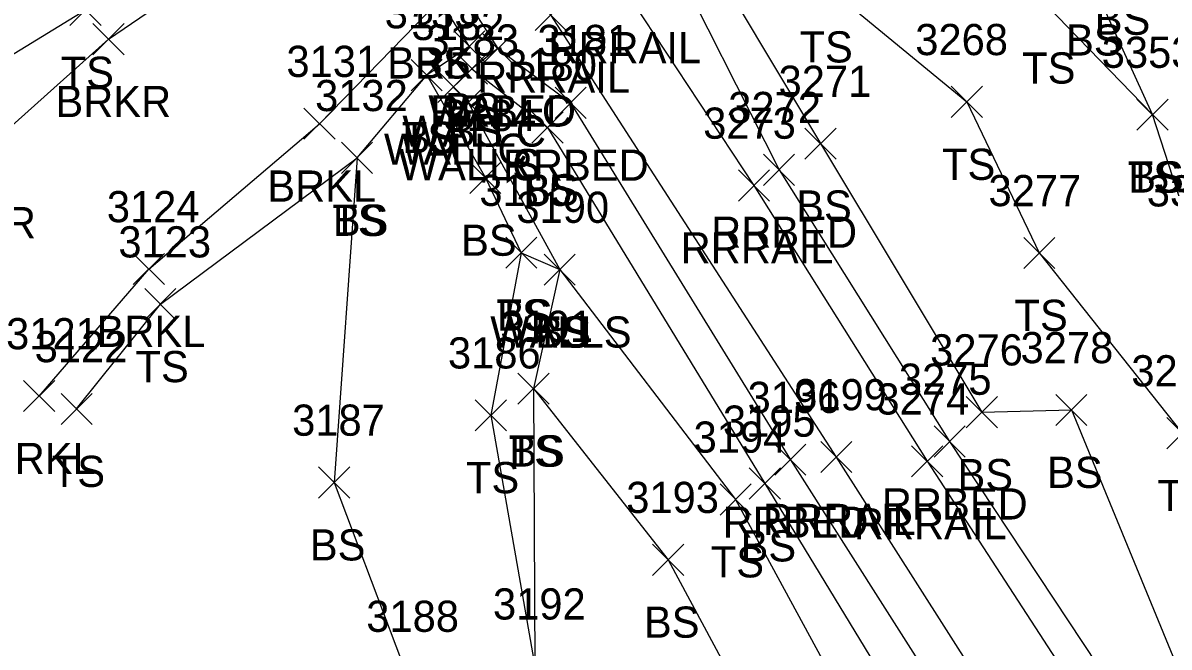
# Model space of a CAD drawing. Extents: x 1505656 to 1508446, y 700805 to 703031.
# Drawn here: x 1506556.2 to 1506629.8, y 701600.5 to 701640.5 of the extents above; entities that cross this region are included whole.
import ezdxf

# ---------------------------------------------------------------- set-up
doc = ezdxf.new("R2010")
doc.units = 0
for name, color, linetype in [('L_A', 7, 'Continuous'), ('L_I', 7, 'Continuous'), ('L_TIC', 7, 'Continuous'), ('LAWE', 7, 'Continuous'), ('LELB', 7, 'Continuous'), ('LW', 7, 'Continuous'), ('LWS', 7, 'Continuous'), ('R_A', 7, 'Continuous'), ('R_I', 7, 'Continuous'), ('R_TIC', 7, 'Continuous'), ('RR', 7, 'Continuous'), ('RRB', 7, 'Continuous')]:
    doc.layers.add(name, color=color, linetype=linetype)

msp = doc.modelspace()

# ---------------------------------------------------------------- linework, layer by layer
at = {"layer": 'L_TIC'}
for points in [[(1506559.251, 701640.351), (1506561.251, 701642.351)], [(1506561.251, 701640.351), (1506559.251, 701642.351)], [(1506560.731, 701638.476), (1506562.731, 701640.476)], [(1506562.731, 701638.476), (1506560.731, 701640.476)], [(1506583.884, 701638.014), (1506585.884, 701640.014)], [(1506585.884, 701638.014), (1506583.884, 701640.014)], [(1506585.723, 701637.869), (1506587.723, 701639.869)], [(1506587.723, 701637.869), (1506585.723, 701639.869)], [(1506584.056, 701636.578), (1506586.056, 701638.578)], [(1506586.056, 701636.578), (1506584.056, 701638.578)], [(1506584.056, 701636.578), (1506586.056, 701638.578)], [(1506586.056, 701636.578), (1506584.056, 701638.578)], [(1506581.151, 701636.168), (1506583.151, 701638.168)], [(1506583.151, 701636.168), (1506581.151, 701638.168)], [(1506581.151, 701636.168), (1506583.151, 701638.168)], [(1506583.151, 701636.168), (1506581.151, 701638.168)], [(1506582.872, 701635.416), (1506584.872, 701637.416)], [(1506584.872, 701635.416), (1506582.872, 701637.416)], [(1506583.821, 701634.422), (1506585.821, 701636.422)], [(1506585.821, 701634.422), (1506583.821, 701636.422)], [(1506583.821, 701634.422), (1506585.821, 701636.422)], [(1506585.821, 701634.422), (1506583.821, 701636.422)], [(1506615.819, 701634.45), (1506617.819, 701636.45)], [(1506617.819, 701634.45), (1506615.819, 701636.45)], [(1506627.74, 701633.635), (1506629.74, 701635.635)], [(1506629.74, 701633.635), (1506627.74, 701635.635)], [(1506627.74, 701633.635), (1506629.74, 701635.635)], [(1506629.74, 701633.635), (1506627.74, 701635.635)], [(1506574.275, 701633.051), (1506576.275, 701635.051)], [(1506576.275, 701633.051), (1506574.275, 701635.051)], [(1506588.906, 701632.814), (1506590.906, 701634.814)], [(1506590.906, 701632.814), (1506588.906, 701634.814)], [(1506606.43, 701631.774), (1506608.43, 701633.774)], [(1506608.43, 701631.774), (1506606.43, 701633.774)], [(1506576.683, 701630.86), (1506578.683, 701632.86)], [(1506578.683, 701630.86), (1506576.683, 701632.86)], [(1506576.683, 701630.86), (1506578.683, 701632.86)], [(1506578.683, 701630.86), (1506576.683, 701632.86)], [(1506584.918, 701629.583), (1506586.918, 701631.583)], [(1506586.918, 701629.583), (1506584.918, 701631.583)], [(1506587.223, 701624.779), (1506589.223, 701626.779)], [(1506589.223, 701624.779), (1506587.223, 701626.779)], [(1506587.223, 701624.779), (1506589.223, 701626.779)], [(1506589.223, 701624.779), (1506587.223, 701626.779)], [(1506620.473, 701624.763), (1506622.473, 701626.763)], [(1506622.473, 701624.763), (1506620.473, 701626.763)], [(1506563.315, 701623.733), (1506565.315, 701625.733)], [(1506565.315, 701623.733), (1506563.315, 701625.733)], [(1506589.689, 701623.691), (1506591.689, 701625.691)], [(1506591.689, 701623.691), (1506589.689, 701625.691)], [(1506589.689, 701623.691), (1506591.689, 701625.691)], [(1506591.689, 701623.691), (1506589.689, 701625.691)], [(1506589.689, 701623.691), (1506591.689, 701625.691)], [(1506591.689, 701623.691), (1506589.689, 701625.691)], [(1506564.056, 701621.474), (1506566.056, 701623.474)], [(1506566.056, 701621.474), (1506564.056, 701623.474)], [(1506588.007, 701616.06), (1506590.007, 701618.06)], [(1506590.007, 701616.06), (1506588.007, 701618.06)], [(1506588.007, 701616.06), (1506590.007, 701618.06)], [(1506590.007, 701616.06), (1506588.007, 701618.06)], [(1506556.281, 701615.584), (1506558.281, 701617.584)], [(1506558.281, 701615.584), (1506556.281, 701617.584)], [(1506558.682, 701614.755), (1506560.682, 701616.755)], [(1506560.682, 701614.755), (1506558.682, 701616.755)], [(1506616.781, 701614.547), (1506618.781, 701616.547)], [(1506618.781, 701614.547), (1506616.781, 701616.547)], [(1506622.529, 701614.692), (1506624.529, 701616.692)], [(1506624.529, 701614.692), (1506622.529, 701616.692)], [(1506585.265, 701614.352), (1506587.265, 701616.352)], [(1506587.265, 701614.352), (1506585.265, 701616.352)], [(1506629.648, 701613.204), (1506631.648, 701615.204)], [(1506631.648, 701613.204), (1506629.648, 701615.204)], [(1506575.21, 701610.039), (1506577.21, 701612.039)], [(1506577.21, 701610.039), (1506575.21, 701612.039)], [(1506575.21, 701610.039), (1506577.21, 701612.039)], [(1506577.21, 701610.039), (1506575.21, 701612.039)], [(1506602.857, 701609.976), (1506604.857, 701611.976)], [(1506604.857, 701609.976), (1506602.857, 701611.976)], [(1506600.978, 701608.952), (1506602.978, 701610.952)], [(1506602.978, 701608.952), (1506600.978, 701610.952)], [(1506596.654, 701605.084), (1506598.654, 701607.084)], [(1506598.654, 701605.084), (1506596.654, 701607.084)]]:
    msp.add_lwpolyline(points, dxfattribs=at)
at = {"layer": 'LAWE'}
for points in [[(1506547.135, 701614.187), (1506549.425, 701624.532), (1506553.051, 701631.708), (1506561.731, 701639.476), (1506577.624, 701650.314)], [(1506557.281, 701616.584), (1506564.315, 701624.733), (1506575.275, 701634.051), (1506582.966, 701641.95), (1506577.624, 701650.314)]]:
    msp.add_lwpolyline(points, dxfattribs=at)
at = {"layer": 'LELB'}
for points in [[(1506693.807, 701507.54), (1506686.985, 701524.765), (1506680.558, 701541.488), (1506676.913, 701554.126), (1506675.373, 701560.513), (1506667.715, 701574.185), (1506657.338, 701585.763), (1506645.757, 701597.522), (1506643.117, 701605.748), (1506633.699, 701616.793), (1506631.632, 701625.745), (1506628.74, 701634.635), (1506624.747, 701643.421), (1506617.39, 701650.223), (1506612.387, 701657.736)], [(1506543.825, 701617.33), (1506545.904, 701626.626), (1506548.04, 701633.884), (1506560.251, 701641.351), (1506572.589, 701651.558)], [(1506628.74, 701634.635), (1506621.965, 701641.625), (1506616.034, 701649.243)], [(1506601.116, 701648.074), (1506607.676, 701642.979), (1506616.819, 701635.45), (1506621.473, 701625.763), (1506630.648, 701614.204), (1506636.5, 701603.11), (1506638.351, 701593.158), (1506654.856, 701566.124), (1506668.293, 701544.627), (1506682.998, 701523.396), (1506698.174, 701495.124), (1506710.721, 701478.773), (1506723.855, 701460.462)], [(1506599.133, 701646.627), (1506607.43, 701632.774), (1506617.781, 701615.547), (1506623.529, 701615.692), (1506633.924, 701590.5), (1506651.215, 701564.181), (1506652.773, 701565.283), (1506666.24, 701543.613), (1506680.364, 701520.868), (1506698.174, 701495.124), (1506708.19, 701477.604), (1506721.332, 701459.548)], [(1506582.966, 701641.95), (1506584.884, 701639.014), (1506582.151, 701637.168), (1506585.918, 701630.583), (1506588.223, 701625.779), (1506590.689, 701624.691), (1506589.007, 701617.06), (1506597.654, 701606.084), (1506611.092, 701581.091), (1506624.734, 701563.706)], [(1506559.682, 701615.755), (1506565.056, 701622.474), (1506577.683, 701631.86), (1506582.151, 701637.168)], [(1506585.056, 701637.578), (1506589.906, 701633.814), (1506603.857, 701610.976), (1506620.826, 701583.095), (1506631.063, 701567.168), (1506650.05, 701539.795), (1506661.861, 701519.007), (1506683.141, 701484.207), (1506704.648, 701450.248)], [(1506577.683, 701631.86), (1506576.21, 701611.039)], [(1506588.223, 701625.779), (1506586.265, 701615.352), (1506589.1, 701599.252)], [(1506590.689, 701624.691), (1506601.978, 701609.952), (1506617.32, 701581.705), (1506629.013, 701566.015), (1506646.625, 701537.497), (1506660.333, 701517.781), (1506679.641, 701483.151), (1506700.715, 701447.159)], [(1506589.007, 701617.06), (1506589.1, 701599.252), (1506601.081, 701580.356), (1506607.655, 701566.161), (1506624.734, 701563.706)], [(1506576.21, 701611.039), (1506580.968, 701598.461), (1506580.97, 701588.154), (1506586.949, 701576.933), (1506593.483, 701564.162), (1506609.175, 701552.237), (1506629.462, 701536.008), (1506644.45, 701514.407), (1506655.038, 701494.274)]]:
    msp.add_lwpolyline(points, dxfattribs=at)
at = {"layer": 'LW'}
msp.add_lwpolyline([(1506571.789, 701655.168), (1506573.115, 701653.371), (1506574.8, 701654.407), (1506576.241, 701655.226), (1506586.723, 701638.869), (1506585.056, 701637.578), (1506583.872, 701636.416), (1506584.821, 701635.422)], dxfattribs=at)
at = {"layer": 'LWS'}
msp.add_lwpolyline([(1506584.821, 701635.422), (1506590.689, 701624.691)], dxfattribs=at)
at = {"layer": 'R_TIC'}
for points in [[(1506589.104, 701640.036), (1506591.104, 701642.036)], [(1506591.104, 701640.036), (1506589.104, 701642.036)], [(1506585.723, 701637.869), (1506587.723, 701639.869)], [(1506587.723, 701637.869), (1506585.723, 701639.869)], [(1506590.392, 701634.392), (1506592.392, 701636.392)], [(1506592.392, 701634.392), (1506590.392, 701636.392)], [(1506603.766, 701630.092), (1506605.766, 701632.092)], [(1506605.766, 701630.092), (1506603.766, 701632.092)], [(1506602.159, 701629.088), (1506604.159, 701631.088)], [(1506604.159, 701629.088), (1506602.159, 701631.088)], [(1506614.718, 701612.666), (1506616.718, 701614.666)], [(1506616.718, 701612.666), (1506614.718, 701614.666)], [(1506604.497, 701611.5), (1506606.497, 701613.5)], [(1506606.497, 701611.5), (1506604.497, 701613.5)], [(1506607.441, 701611.672), (1506609.441, 701613.672)], [(1506609.441, 701611.672), (1506607.441, 701613.672)], [(1506613.277, 701611.399), (1506615.277, 701613.399)], [(1506615.277, 701611.399), (1506613.277, 701613.399)]]:
    msp.add_lwpolyline(points, dxfattribs=at)
at = {"layer": 'RR'}
for points in [[(1506395.941, 701951.532), (1506421.294, 701912.094), (1506443.947, 701877.066), (1506458.06, 701855.132), (1506477.026, 701825.698), (1506489.95, 701805.704), (1506505.503, 701781.607), (1506516.888, 701763.966), (1506530.738, 701742.303), (1506549.167, 701713.636), (1506561.515, 701694.679), (1506570.711, 701680.312), (1506583.655, 701660.241), (1506594.67, 701642.933), (1506603.159, 701630.088), (1506614.277, 701612.399), (1506629.205, 701589.442), (1506648.851, 701558.788), (1506660.225, 701541.186), (1506675.334, 701517.778), (1506692.154, 701491.324), (1506703.48, 701473.749), (1506714.95, 701455.892)], [(1506391.761, 701949.048), (1506416.431, 701910.499), (1506441.341, 701871.887), (1506453.838, 701852.659), (1506472.446, 701823.579), (1506485.516, 701803.299), (1506501.665, 701778.375), (1506512.787, 701761.072), (1506526.773, 701739.695), (1506545.52, 701710.15), (1506557.587, 701691.641), (1506579.63, 701657.283), (1506590.104, 701641.036), (1506608.441, 701612.672), (1506626.095, 701584.977), (1506633.54, 701573.573), (1506654.337, 701541.007), (1506666.412, 701522.298), (1506688.834, 701487.369), (1506710.86, 701453.158)]]:
    msp.add_lwpolyline(points, dxfattribs=at)
at = {"layer": 'RRB'}
for points in [[(1506597.439, 701645.611), (1506604.766, 701631.092), (1506615.718, 701613.666), (1506630.946, 701590.672), (1506651.129, 701559.733), (1506660.814, 701545.234), (1506677.108, 701519.119), (1506694.353, 701492.611), (1506704.979, 701475.023), (1506716.698, 701457.074)], [(1506586.723, 701638.869), (1506591.392, 701635.392), (1506605.497, 701612.5), (1506621.622, 701587.19), (1506633.116, 701568.95), (1506652.387, 701540.149), (1506664.403, 701520.831), (1506686.918, 701485.73), (1506709.166, 701451.672)]]:
    msp.add_lwpolyline(points, dxfattribs=at)

# ---------------------------------------------------------------- texts
at = {"layer": 'L_A'}
for s, p in [('BS', (1506625.028, 701639.755)), ('TS', (1506606.086, 701637.979)), ('BS', (1506623.188, 701638.421)), ('BRKL', (1506579.612, 701636.95)), ('BS', (1506581.407, 701636.95)), ('TS', (1506620.374, 701636.625)), ('TS', (1506558.66, 701636.351)), ('BRKR', (1506558.322, 701634.476)), ('WALLC', (1506582.258, 701633.869)), ('BS', (1506583.325, 701634.014)), ('WALLC', (1506580.591, 701632.578)), ('TS', (1506580.56, 701632.168)), ('BS', (1506580.592, 701632.168)), ('BS', (1506583.497, 701632.578)), ('WALLC', (1506579.407, 701631.416)), ('WALLC', (1506580.356, 701630.422)), ('WALLS', (1506580.364, 701630.422)), ('TS', (1506615.228, 701630.45)), ('TS', (1506627.149, 701629.635)), ('BS', (1506627.181, 701629.635)), ('BRKL', (1506571.921, 701629.051)), ('BS', (1506588.346, 701628.814)), ('BS', (1506605.871, 701627.774)), ('BRKR', (1506549.641, 701626.708)), ('TS', (1506576.092, 701626.86)), ('BS', (1506576.124, 701626.86)), ('BS', (1506584.359, 701625.583)), ('TS', (1506586.633, 701620.779)), ('BS', (1506586.664, 701620.779)), ('TS', (1506619.882, 701620.763)), ('BRKL', (1506560.961, 701619.733)), ('WALLS', (1506586.233, 701619.691)), ('TS', (1506589.099, 701619.691)), ('BS', (1506589.13, 701619.691)), ('TS', (1506563.465, 701617.474)), ('BRKL', (1506553.927, 701611.584)), ('TS', (1506587.416, 701612.06)), ('BS', (1506587.448, 701612.06)), ('TS', (1506558.092, 701610.755)), ('TS', (1506584.674, 701610.352)), ('BS', (1506616.222, 701610.547)), ('BS', (1506621.969, 701610.692)), ('TS', (1506629.057, 701609.204)), ('BS', (1506574.651, 701606.039)), ('BS', (1506574.651, 701606.039)), ('BS', (1506602.298, 701605.976)), ('TS', (1506600.387, 701604.952)), ('BS', (1506596.095, 701601.084))]:
    msp.add_text(s, height=2, dxfattribs=at).set_placement(p)
at = {"layer": 'L_I'}
for s, p in [('3135', (1506579.458, 701640.168)), ('3135', (1506579.458, 701640.168)), ('3182', (1506581.179, 701639.416)), ('3183', (1506582.128, 701638.422)), ('3183', (1506582.128, 701638.422)), ('3268', (1506613.511, 701638.45)), ('3353', (1506625.48, 701637.635)), ('3353', (1506625.48, 701637.635)), ('3131', (1506573.149, 701637.051)), ('3180', (1506587.126, 701636.814)), ('3271', (1506604.737, 701635.774)), ('3132', (1506574.99, 701634.86)), ('3132', (1506574.99, 701634.86)), ('3184', (1506583.225, 701633.583)), ('3185', (1506585.531, 701628.779)), ('3185', (1506585.531, 701628.779)), ('3277', (1506618.213, 701628.763)), ('3345', (1506628.372, 701628.745)), ('3124', (1506561.622, 701627.733)), ('3190', (1506587.91, 701627.691)), ('3190', (1506587.91, 701627.691)), ('3190', (1506587.91, 701627.691)), ('3123', (1506562.363, 701625.474)), ('3121', (1506555.155, 701619.584)), ('3191', (1506586.881, 701620.06)), ('3191', (1506586.881, 701620.06)), ('3122', (1506556.989, 701618.755)), ('3186', (1506583.517, 701618.352)), ('3276', (1506614.466, 701618.547)), ('3278', (1506620.269, 701618.692)), ('3279', (1506627.38, 701617.204)), ('3187', (1506573.517, 701614.039)), ('3187', (1506573.517, 701614.039)), ('3195', (1506601.164, 701613.976)), ('3194', (1506599.285, 701612.952)), ('3193', (1506594.961, 701609.084)), ('3192', (1506586.407, 701602.252)), ('3192', (1506586.407, 701602.252)), ('3188', (1506578.275, 701601.461))]:
    msp.add_text(s, height=2, dxfattribs=at).set_placement(p)
at = {"layer": 'R_A'}
for s, p in [('RRRAIL', (1506589.961, 701637.933)), ('RRRAIL', (1506585.395, 701636.036)), ('RRBED', (1506582.368, 701633.869)), ('RRBED', (1506587.038, 701630.392)), ('RRBED', (1506600.412, 701626.092)), ('RRRAIL', (1506598.45, 701625.088)), ('RRBED', (1506611.364, 701608.666)), ('RRBED', (1506601.143, 701607.5)), ('RRRAIL', (1506603.732, 701607.672)), ('RRRAIL', (1506609.569, 701607.399))]:
    msp.add_text(s, height=2, dxfattribs=at).set_placement(p)
at = {"layer": 'R_I'}
for s, p in [('3181', (1506589.266, 701638.392)), ('3272', (1506601.506, 701634.092)), ('3273', (1506599.899, 701633.088)), ('3275', (1506612.458, 701616.666)), ('3196', (1506602.749, 701615.5)), ('3199', (1506605.74, 701615.672)), ('3274', (1506611.017, 701615.399))]:
    msp.add_text(s, height=2, dxfattribs=at).set_placement(p)

doc.saveas('drawing.dxf')
